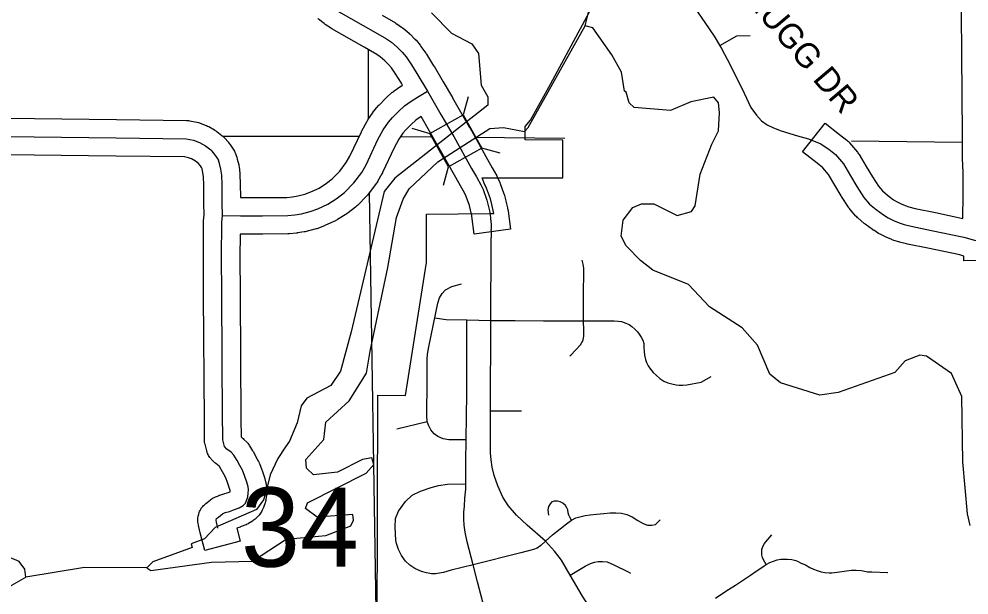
# Model space of a CAD drawing. Extents: x -1403959 to 81668, y -1400582 to 11018.
# Drawn here: x 6553.7 to 6704.7, y 9533.5 to 9625 of the extents above; entities that cross this region are included whole.
import ezdxf

# ---------------------------------------------------------------- set-up
doc = ezdxf.new("R2010")
doc.units = 0
for name, color, linetype in [('tdCiCoBndryTxt', 7, 'Continuous'), ('tdCiMapFrame', 7, 'Continuous'), ('tdCiRRCL', 7, 'Continuous'), ('tdCiSecText', 7, 'Continuous'), ('tdCiSectLine', 7, 'Continuous'), ('tdCiSectNmbr', 7, 'Continuous'), ('tdCiSectTwpRng', 7, 'Continuous'), ('tdCoCityStreetMajor', 7, 'Continuous'), ('tdCoSectLinePart', 7, 'Continuous'), ('tdCoSectNmbr', 7, 'Continuous'), ('tdCoSurfBitum', 7, 'Continuous'), ('tdCoSurfConc', 7, 'Continuous')]:
    doc.layers.add(name, color=color, linetype=linetype)

msp = doc.modelspace()

# ---------------------------------------------------------------- linework, layer by layer
at = {"layer": 'tdCiCoBndryTxt'}
for points in [[(6573.58, 9659.22), (6580.5, 9654.2), (6587.73, 9648.56), (6590.52, 9646.36), (6591.64, 9645.29), (6592.86, 9643.99), (6593.47, 9643.24), (6594.42, 9641.88), (6597.1, 9637), (6598.42, 9634.52), (6600.71, 9630.29), (6601.51, 9629.09), (6602.35, 9628.07), (6603.17, 9627.26), (6604.07, 9626.54), (6604.88, 9625.97), (6610, 9623.08), (6612.13, 9621.86), (6612.91, 9621.33), (6613.84, 9620.53), (6614.63, 9619.76), (6615.24, 9619.02), (6616.01, 9617.9), (6616.12, 9617.73)], [(6616.12, 9617.73), (6616.98, 9616.33), (6618.65, 9613.55), (6620.79, 9609.85)], [(6596.44, 9593.77), (6597.55, 9593.89), (6598.64, 9594.05), (6600.02, 9594.41), (6601.24, 9594.87), (6602.82, 9595.6), (6604.28, 9596.53), (6605.45, 9597.44), (6606.94, 9598.96), (6608.19, 9600.62), (6608.89, 9601.87), (6610.78, 9605.85), (6611.62, 9607.39), (6612.44, 9608.64), (6613.1, 9609.39), (6614.02, 9610.34), (6615, 9611.22), (6616.06, 9611.95), (6617.07, 9612.62), (6618.65, 9613.55)], [(6620.79, 9609.85), (6622.83, 9606.33), (6625.67, 9601.27), (6626.42, 9599.95), (6627.14, 9598.68), (6627.48, 9597.9)], [(6517.73, 9605.11), (6518.34, 9605.81), (6519.44, 9606.39), (6520.15, 9606.57), (6523.67, 9606.48), (6537.22, 9606.42), (6547.41, 9606.41), (6569.17, 9606.13), (6580.29, 9606), (6581.48, 9605.78), (6582.42, 9605.4), (6583.36, 9604.86), (6584.2, 9604.22), (6584.4, 9603.99)], [(6586.1, 9559.17), (6586.1, 9559.19), (6586.09, 9561.36), (6585.96, 9581.17), (6585.96, 9581.22), (6585.96, 9581.4), (6585.96, 9581.45), (6585.92, 9587.18), (6585.96, 9592.68), (6586.06, 9593.81), (6586.02, 9595.77), (6585.99, 9598.72), (6585.94, 9600.18), (6585.82, 9601.17), (6585.6, 9602.05), (6585.36, 9602.73), (6584.85, 9603.49), (6584.4, 9603.99)], [(6682.36, 9604.4), (6682.43, 9604.35)], [(6682.43, 9604.35), (6683.52, 9603.49), (6684.76, 9602), (6685.9, 9600.1), (6686.91, 9598.4), (6688.01, 9596.68), (6688.93, 9595.62), (6689.96, 9594.75), (6691.12, 9593.9), (6691.89, 9593.42), (6692.72, 9593.01), (6693.61, 9592.62), (6694.4, 9592.39), (6695.53, 9592.1), (6698.79, 9591.43), (6703.91, 9590.34), (6705.61, 9589.9), (6706.71, 9589.6)], [(6627.48, 9597.9), (6628.08, 9596.25), (6628.3, 9595.4), (6628.55, 9594.34), (6628.58, 9594.09)], [(6586.06, 9593.81), (6588.94, 9593.74), (6592.43, 9593.72), (6596.44, 9593.77)]]:
    msp.add_lwpolyline(points, dxfattribs=at)
at = {"layer": 'tdCiMapFrame'}
msp.add_lwpolyline([(6585.35, 9544.13), (6585.1, 9545.07), (6585.05, 9545.39), (6585.11, 9545.67), (6585.43, 9545.89), (6586.05, 9546.41), (6586.49, 9546.59), (6587.17, 9546.79), (6587.98, 9547.06), (6588.7, 9547.34), (6589.34, 9547.73), (6589.7, 9548.1), (6589.89, 9548.53), (6590.09, 9549.1), (6590.16, 9549.68), (6590.2, 9550.19), (6590.12, 9550.69), (6589.92, 9551.42), (6589.61, 9552.35), (6589.23, 9553.35), (6588.83, 9554.09), (6588.38, 9554.89), (6587.89, 9555.71), (6587.43, 9556.17), (6586.78, 9556.67), (6586.37, 9557.1), (6586.11, 9558.14), (6586.1, 9559.17)], dxfattribs=at)
at = {"layer": 'tdCiRRCL'}
msp.add_lwpolyline([(6610.67, 9527.64), (6610.74, 9565.24), (6615.15, 9565.22), (6618.51, 9586.35), (6618.52, 9594.01), (6628.58, 9594.09), (6629.19, 9594.1), (6628.89, 9595.54), (6628.66, 9596.42), (6628.04, 9598.12), (6627.68, 9598.95), (6627.32, 9599.78), (6640.18, 9599.76), (6640.17, 9605.79), (6634.18, 9605.8), (6634.18, 9607.92), (6635.02, 9608.92), (6638.23, 9614.65), (6644.75, 9626.86)], dxfattribs=at)
at = {"layer": 'tdCiSecText'}
for points in [[(6625.13, 9612.64), (6624.33, 9609.79), (6627.29, 9604.51)], [(6616.14, 9607.65), (6619.05, 9606.83), (6624.33, 9609.79)], [(6621.19, 9598.64), (6622.01, 9601.55), (6619.05, 9606.83)], [(6630.2, 9603.69), (6627.29, 9604.51), (6622.01, 9601.55)]]:
    msp.add_lwpolyline(points, dxfattribs=at)
at = {"layer": 'tdCiSectLine'}
for points in [[(6706.07, 9586.67), (6703.92, 9586.61), (6703.9, 9587.35), (6703.25, 9587.52), (6698.2, 9588.59), (6694.94, 9589.26), (6694.8, 9589.29), (6693.68, 9589.58), (6693.65, 9589.59), (6693.59, 9589.61), (6692.8, 9589.84), (6692.68, 9589.88), (6692.5, 9589.94), (6692.45, 9589.96), (6691.57, 9590.35), (6691.45, 9590.4), (6690.62, 9590.81), (6690.61, 9590.81), (6690.44, 9590.9), (6690.35, 9590.96), (6689.58, 9591.44), (6689.51, 9591.49), (6689.4, 9591.56), (6688.24, 9592.41), (6688.19, 9592.45), (6688.08, 9592.54), (6687.06, 9593.41), (6687.02, 9593.44), (6686.88, 9593.57), (6686.75, 9593.71), (6686.75, 9593.71), (6685.82, 9594.77), (6685.71, 9594.92), (6685.59, 9595.07), (6685.56, 9595.12), (6684.46, 9596.84), (6684.41, 9596.93), (6683.41, 9598.62), (6682.39, 9600.31), (6681.49, 9601.39), (6680.57, 9602.12), (6678.29, 9603.91), (6681.88, 9608.47), (6684.16, 9606.68), (6685.32, 9605.77), (6685.44, 9605.67), (6685.58, 9605.54), (6685.71, 9605.4), (6685.76, 9605.34), (6686.99, 9603.85), (6687.06, 9603.76), (6687.17, 9603.61), (6687.25, 9603.49), (6688.39, 9601.6), (6688.4, 9601.58), (6689.38, 9599.92), (6690.34, 9598.43), (6690.98, 9597.69), (6691.76, 9597.03), (6692.75, 9596.3), (6693.3, 9595.96), (6693.94, 9595.65), (6694.6, 9595.36), (6695.18, 9595.19), (6696.18, 9594.93), (6699.38, 9594.27), (6699.39, 9594.27), (6703.77, 9593.34), (6703.8, 9597.06), (6703.8, 9600.16), (6703.73, 9602.21), (6703.72, 9602.3), (6703.7, 9606.54), (6702.89, 9703.36)], [(6611.44, 9625.6), (6613.58, 9624.38), (6613.58, 9624.37), (6613.75, 9624.27), (6613.77, 9624.26), (6614.54, 9623.73), (6614.67, 9623.63), (6614.79, 9623.54), (6615.72, 9622.75), (6615.76, 9622.72), (6615.88, 9622.61), (6616.66, 9621.83), (6616.68, 9621.81), (6616.81, 9621.67), (6616.89, 9621.59), (6617.49, 9620.85), (6617.54, 9620.78), (6617.62, 9620.67), (6618.39, 9619.56), (6618.42, 9619.52), (6618.48, 9619.42), (6619.45, 9617.84), (6619.46, 9617.83), (6619.66, 9617.5), (6619.69, 9617.52), (6619.7, 9617.5), (6619.71, 9617.51), (6621.15, 9615.02), (6622.64, 9612.56), (6622.61, 9612.55), (6622.63, 9612.52), (6622.61, 9612.51), (6625.34, 9607.78), (6625.35, 9607.78), (6625.36, 9607.75), (6628.2, 9602.69), (6628.94, 9601.38), (6629.66, 9600.12), (6629.74, 9599.96), (6629.8, 9599.84), (6630.14, 9599.05), (6630.16, 9599.01), (6630.21, 9598.89), (6630.81, 9597.24), (6630.83, 9597.18), (6630.89, 9597), (6630.9, 9596.96), (6631.11, 9596.11), (6631.13, 9596.05), (6631.37, 9594.99), (6631.39, 9594.9), (6631.42, 9594.73), (6631.45, 9594.49), (6631.84, 9591.61), (6626.09, 9590.83), (6625.7, 9593.7), (6625.69, 9593.81), (6625.48, 9594.71), (6625.31, 9595.39), (6624.78, 9596.82), (6624.54, 9597.38), (6623.9, 9598.51), (6623.89, 9598.52), (6623.15, 9599.84), (6623.14, 9599.85), (6620.31, 9604.89), (6617.64, 9609.51), (6616.79, 9608.93), (6616.04, 9608.25), (6615.23, 9607.42), (6614.75, 9606.87), (6614.11, 9605.9), (6613.37, 9604.53), (6611.51, 9600.62), (6611.49, 9600.58), (6611.42, 9600.44), (6610.71, 9599.19), (6610.7, 9599.17), (6610.6, 9599.01), (6610.51, 9598.88), (6609.26, 9597.22), (6609.24, 9597.19), (6609.12, 9597.04), (6609.01, 9596.92), (6607.52, 9595.41), (6607.5, 9595.39), (6607.36, 9595.26), (6607.23, 9595.14), (6606.05, 9594.23), (6606.04, 9594.23), (6605.89, 9594.12), (6605.84, 9594.08), (6604.37, 9593.15), (6604.27, 9593.09), (6604.1, 9593), (6604.03, 9592.96), (6602.46, 9592.24), (6602.35, 9592.19), (6602.27, 9592.16), (6601.06, 9591.7), (6600.96, 9591.66), (6600.77, 9591.61), (6600.75, 9591.6), (6599.37, 9591.24), (6599.21, 9591.2), (6599.07, 9591.18), (6597.98, 9591.02), (6597.93, 9591.01), (6597.84, 9591), (6596.73, 9590.89), (6596.63, 9590.88), (6596.47, 9590.87), (6592.47, 9590.82), (6592.43, 9590.82), (6592.42, 9590.82), (6588.93, 9590.83), (6588.86, 9590.84), (6588.85, 9590.84), (6588.83, 9587.18), (6588.86, 9581.42), (6588.86, 9581.4), (6588.86, 9581.18), (6588.99, 9561.37), (6588.99, 9561.37), (6589.01, 9558.61), (6589.21, 9558.46), (6589.34, 9558.35), (6589.48, 9558.22), (6589.94, 9557.76), (6590.07, 9557.62), (6590.19, 9557.47), (6590.3, 9557.32), (6590.37, 9557.21), (6590.86, 9556.4), (6590.9, 9556.34), (6590.92, 9556.3), (6591.37, 9555.5), (6591.39, 9555.46), (6591.78, 9554.73), (6591.83, 9554.64), (6591.91, 9554.46), (6591.94, 9554.39), (6592.32, 9553.38), (6592.36, 9553.28), (6592.36, 9553.27), (6592.67, 9552.35), (6592.72, 9552.19), (6592.92, 9551.46), (6592.93, 9551.44), (6592.97, 9551.25), (6592.99, 9551.11), (6593.07, 9550.62), (6593.07, 9550.57), (6593.09, 9550.38), (6593.1, 9550.19), (6593.09, 9550), (6593.09, 9549.99), (6593.06, 9549.47), (6593.04, 9549.31), (6592.97, 9548.74), (6592.96, 9548.72), (6592.93, 9548.54), (6592.89, 9548.35), (6592.84, 9548.17), (6592.83, 9548.15), (6592.63, 9547.57), (6592.57, 9547.42), (6592.56, 9547.39), (6592.37, 9546.96), (6592.31, 9546.81), (6592.22, 9546.64), (6592.12, 9546.48), (6592, 9546.33), (6591.88, 9546.18), (6591.75, 9546.04), (6591.39, 9545.68), (6591.25, 9545.55), (6591.1, 9545.43), (6590.95, 9545.32), (6590.83, 9545.24), (6590.19, 9544.86), (6590.15, 9544.83), (6589.98, 9544.74), (6589.81, 9544.66), (6589.77, 9544.65), (6589.05, 9544.36), (6588.91, 9544.31), (6588.89, 9544.3), (6588.35, 9544.13), (6588.89, 9542.06), (6583.28, 9540.59), (6582.54, 9543.39), (6582.3, 9544.34), (6582.26, 9544.51), (6582.24, 9544.58), (6582.19, 9544.9), (6582.17, 9545.01), (6582.15, 9545.2), (6582.15, 9545.39), (6582.15, 9545.58), (6582.17, 9545.77), (6582.2, 9545.96), (6582.22, 9546.05), (6582.29, 9546.33), (6582.31, 9546.42), (6582.37, 9546.6), (6582.43, 9546.78), (6582.51, 9546.95), (6582.6, 9547.12), (6582.7, 9547.28), (6582.81, 9547.43), (6582.93, 9547.58), (6583.06, 9547.72), (6583.2, 9547.85), (6583.35, 9547.97), (6583.44, 9548.04), (6583.65, 9548.19), (6584.18, 9548.63), (6584.28, 9548.71), (6584.44, 9548.82), (6584.6, 9548.92), (6584.76, 9549.01), (6584.94, 9549.09), (6584.97, 9549.1), (6585.41, 9549.28), (6585.56, 9549.34), (6585.66, 9549.37), (6586.3, 9549.56), (6586.99, 9549.79), (6587.26, 9549.9), (6587.27, 9549.97), (6587.28, 9550.08), (6587.28, 9550.09), (6587.15, 9550.57), (6586.88, 9551.36), (6586.58, 9552.14), (6586.29, 9552.69), (6585.87, 9553.43), (6585.59, 9553.9), (6585.51, 9553.98), (6585, 9554.38), (6584.87, 9554.49), (6584.73, 9554.62), (6584.68, 9554.66), (6584.27, 9555.09), (6584.19, 9555.19), (6584.07, 9555.33), (6583.96, 9555.49), (6583.86, 9555.65), (6583.77, 9555.82), (6583.69, 9555.99), (6583.62, 9556.17), (6583.57, 9556.35), (6583.55, 9556.4), (6583.29, 9557.44), (6583.26, 9557.58), (6583.23, 9557.76), (6583.21, 9557.95), (6583.21, 9558.13), (6583.19, 9561.34), (6583.05, 9581.15), (6583.05, 9581.17), (6583.05, 9581.39), (6583.02, 9587.16), (6583.02, 9587.18), (6583.02, 9587.2), (6583.05, 9592.7), (6583.06, 9592.87), (6583.07, 9592.96), (6583.16, 9593.92), (6583.12, 9595.71), (6583.12, 9595.74), (6583.09, 9598.66), (6583.05, 9599.95), (6582.96, 9600.64), (6582.82, 9601.21), (6582.75, 9601.41), (6582.55, 9601.71), (6582.21, 9602.09), (6581.75, 9602.44), (6581.16, 9602.78), (6580.67, 9602.98), (6580, 9603.1), (6569.13, 9603.23), (6569.13, 9603.23), (6547.39, 9603.51)], [(6547.45, 9609.31), (6569.2, 9609.03), (6580.32, 9608.9), (6580.48, 9608.9), (6580.67, 9608.88), (6580.83, 9608.85), (6582.02, 9608.63), (6582.04, 9608.62), (6582.23, 9608.58), (6582.41, 9608.52), (6582.54, 9608.48), (6583.48, 9608.1), (6583.53, 9608.08), (6583.7, 9608.01), (6583.87, 9607.92), (6584.81, 9607.38), (6584.82, 9607.37), (6584.98, 9607.27), (6585.13, 9607.16), (6585.14, 9607.16), (6585.97, 9606.52), (6586.11, 9606.4), (6586.25, 9606.27), (6586.36, 9606.15), (6587.01, 9605.43), (6587.03, 9605.41), (6587.15, 9605.26), (6587.25, 9605.11), (6587.76, 9604.35), (6587.77, 9604.35), (6587.87, 9604.18), (6587.96, 9604.02), (6588.04, 9603.84), (6588.08, 9603.73), (6588.33, 9603.04), (6588.35, 9602.99), (6588.41, 9602.8), (6588.42, 9602.74), (6588.64, 9601.86), (6588.67, 9601.74), (6588.7, 9601.55), (6588.7, 9601.53), (6588.82, 9600.54), (6588.84, 9600.37), (6588.84, 9600.27), (6588.89, 9598.82), (6588.89, 9598.75), (6588.91, 9596.64), (6588.99, 9596.64), (6592.42, 9596.63), (6596.27, 9596.67), (6597.19, 9596.77), (6598.06, 9596.9), (6599.14, 9597.18), (6600.12, 9597.55), (6601.42, 9598.15), (6602.61, 9598.91), (6603.52, 9599.61), (6604.73, 9600.85), (6605.75, 9602.21), (6606.32, 9603.21), (6608.16, 9607.09), (6608.18, 9607.13), (6608.23, 9607.23), (6609.07, 9608.78), (6609.11, 9608.84), (6609.19, 9608.98), (6610.01, 9610.23), (6610.02, 9610.25), (6610.13, 9610.41), (6610.26, 9610.55), (6610.27, 9610.57), (6610.93, 9611.32), (6611.01, 9611.4), (6611.92, 9612.35), (6611.97, 9612.39), (6612.08, 9612.5), (6613.06, 9613.38), (6613.09, 9613.4), (6613.23, 9613.52), (6613.36, 9613.62), (6614.42, 9614.34), (6614.45, 9614.36), (6614.46, 9614.36), (6614.68, 9614.51), (6614.5, 9614.82), (6613.58, 9616.32), (6612.91, 9617.27), (6612.48, 9617.8), (6611.89, 9618.39), (6611.15, 9619.02), (6610.59, 9619.39), (6608.56, 9620.56), (6603.45, 9623.44), (6603.43, 9623.46), (6603.27, 9623.56), (6603.23, 9623.59), (6602.41, 9624.15), (6602.3, 9624.23), (6602.24, 9624.28), (6601.34, 9625.01), (6601.26, 9625.08)]]:
    msp.add_lwpolyline(points, dxfattribs=at)
at = {"layer": 'tdCiSectNmbr'}
msp.add_lwpolyline([(6644.37, 9531.72), (6643.86, 9532.43), (6643.31, 9533.31), (6641.35, 9536.66), (6639.96, 9539.04), (6638.83, 9540.49), (6637.41, 9542.06), (6634.5, 9544.62), (6632.79, 9546.21), (6631.47, 9547.73), (6630.64, 9549.07), (6629.81, 9550.83), (6629.23, 9552.48), (6628.94, 9553.79), (6628.79, 9554.95), (6628.69, 9556.1), (6628.65, 9559.75), (6628.66, 9562.74), (6628.73, 9577.13), (6628.79, 9589.35), (6628.81, 9591.2), (6628.8, 9591.55)], dxfattribs=at)
at = {"layer": 'tdCiSectTwpRng'}
for points in [[(6658.82, 9630.13), (6660.49, 9627.7), (6662.73, 9624.45), (6664.22, 9622.31), (6665.4, 9620.32), (6666.79, 9617.75), (6669.01, 9613.23), (6670.07, 9610.95), (6670.96, 9609.73), (6671.77, 9608.82), (6672.66, 9608.18), (6673.65, 9607.7), (6674.87, 9607.25), (6677.47, 9606.44), (6679.23, 9606), (6681.19, 9605.19), (6682.34, 9604.41), (6682.36, 9604.4)], [(6665.11, 9620.8), (6667.84, 9622.32), (6669.92, 9622.41)], [(6628.58, 9594.09), (6628.66, 9593.5)], [(6628.66, 9593.5), (6628.68, 9593.32), (6628.78, 9592.38), (6628.8, 9591.55)], [(6628.8, 9591.55), (6628.8, 9591.55)], [(6643.47, 9577.05), (6643.47, 9580.79), (6643.49, 9585.44), (6643.42, 9586.07), (6643.26, 9586.7)], [(6624.79, 9558.17), (6622.03, 9558.17), (6621.17, 9558.33), (6620.3, 9558.67), (6619.71, 9559.13), (6619.2, 9559.75), (6618.83, 9560.46), (6618.61, 9561.08), (6618.53, 9561.99), (6618.6, 9567.44), (6618.61, 9570.97), (6618.66, 9571.77), (6618.87, 9572.95), (6620.3, 9579.86), (6620.57, 9580.74), (6621, 9581.39), (6621.51, 9581.96), (6622.51, 9582.5), (6624.05, 9582.93)], [(6619.82, 9577.56), (6621.6, 9577.26), (6624.88, 9577.21), (6628.73, 9577.13), (6632.57, 9577.11), (6637.09, 9577.06), (6643.47, 9577.05), (6647.69, 9577.05), (6648.34, 9577.05), (6648.95, 9577.01), (6649.5, 9576.93), (6650.19, 9576.7), (6650.72, 9576.46), (6651.15, 9576.14), (6651.6, 9575.75), (6652.01, 9575.29), (6652.3, 9574.93), (6652.63, 9574.47), (6652.89, 9573.98), (6653.02, 9573.45), (6653.03, 9572.84), (6653.08, 9572.17), (6653.16, 9571.6), (6653.32, 9570.92), (6653.49, 9570.45), (6653.75, 9569.91), (6654.12, 9569.37), (6654.51, 9568.87), (6655, 9568.41), (6655.61, 9567.89), (6656.2, 9567.5), (6656.88, 9567.22), (6657.51, 9567.03), (6658.16, 9566.88), (6658.68, 9566.82), (6659.26, 9566.82), (6659.87, 9566.89), (6662.18, 9567.32), (6663.72, 9568.24)], [(6628.67, 9527.26), (6628.18, 9529.25), (6627.49, 9532.17), (6626.6, 9535.6), (6625.93, 9538.31), (6624.97, 9541.95), (6624.63, 9543.49), (6624.49, 9544.59), (6624.42, 9545.56), (6624.42, 9546.66), (6624.51, 9547.64), (6624.61, 9548.9), (6624.73, 9550.29), (6624.73, 9551.15), (6624.75, 9554.68), (6624.88, 9565.47), (6624.88, 9577.21)], [(6641.42, 9571.63), (6643, 9573.24), (6643.39, 9573.97), (6643.49, 9574.7), (6643.49, 9575.54), (6643.47, 9577.04)], [(6641.27, 9571.48), (6641.42, 9571.63)], [(6628.66, 9562.74), (6633.6, 9562.78)], [(6613.79, 9559.91), (6618.6, 9561.08)], [(6637.41, 9542.06), (6636.68, 9541.38), (6636.11, 9540.93), (6635.5, 9540.71), (6633.47, 9540.18), (6625.93, 9538.31), (6622.4, 9537.46), (6621.18, 9537.1), (6620.57, 9536.96), (6619.9, 9536.89), (6619.3, 9536.87), (6618.48, 9537), (6617.71, 9537.22), (6616.64, 9537.73), (6615.83, 9538.23), (6615.18, 9538.86), (6614.53, 9539.8), (6614.02, 9540.73), (6613.7, 9541.66), (6613.6, 9542.23), (6613.51, 9544.28), (6613.56, 9545.64), (6614.06, 9546.8), (6615.14, 9548.35), (6616.23, 9549.36), (6617.52, 9550.02), (6619.24, 9550.6), (6620.41, 9550.88), (6621.82, 9551.1), (6624.73, 9551.15)], [(6641.57, 9545.39), (6641.34, 9545.78), (6641.13, 9546.18), (6641.01, 9546.56), (6640.95, 9547.02), (6640.81, 9547.37), (6640.59, 9547.74), (6640.19, 9548.07), (6639.72, 9548.3), (6639.3, 9548.4), (6638.79, 9548.4), (6638.44, 9548.33), (6638.16, 9548.01), (6637.91, 9547.55), (6637.79, 9547.05), (6637.82, 9546.54), (6637.9, 9546.2)], [(6637.41, 9542.06), (6638.52, 9543.07), (6639.73, 9543.99), (6640.77, 9544.79), (6641.57, 9545.39), (6642.25, 9545.74), (6642.87, 9545.92), (6643.74, 9546.12), (6644.5, 9546.25), (6645.52, 9546.37), (6646.69, 9546.46), (6647.7, 9546.53), (6648.58, 9546.56), (6649.49, 9546.52), (6650.33, 9546.29), (6651.19, 9545.93), (6652.11, 9545.34), (6652.91, 9544.84), (6653.6, 9544.59), (6654.31, 9544.59), (6654.88, 9544.7), (6655.66, 9545.46)], [(6672.48, 9538.35), (6672.07, 9539.08), (6671.9, 9539.48), (6671.81, 9539.86), (6671.79, 9540.22), (6671.81, 9540.71), (6671.94, 9541.22), (6672.2, 9541.69), (6672.42, 9541.94), (6673.4, 9543.06)], [(6641.35, 9536.66), (6643.71, 9538.06), (6644.58, 9538.53), (6645.19, 9538.73), (6645.8, 9538.84), (6646.46, 9538.84), (6647.19, 9538.76), (6648.28, 9538.29), (6650.56, 9537.16)], [(6664.43, 9533), (6665.93, 9533.99), (6666.52, 9534.38), (6667.62, 9535.09), (6669.98, 9536.66), (6670.9, 9537.28), (6671.65, 9537.79), (6672.15, 9538.13), (6672.48, 9538.35), (6673.09, 9538.67), (6673.65, 9538.89), (6674.23, 9539.07), (6674.82, 9539.2), (6675.34, 9539.22), (6675.88, 9539.2), (6676.59, 9539.13), (6677.19, 9538.98), (6677.49, 9538.87), (6678.06, 9538.58), (6678.72, 9538.27), (6679.43, 9537.89), (6680, 9537.6), (6680.57, 9537.4), (6681.21, 9537.18), (6681.83, 9537.05), (6682.5, 9537), (6682.93, 9537.02), (6683.76, 9537.11), (6684.51, 9537.25), (6685.28, 9537.36), (6686.05, 9537.47), (6686.79, 9537.47), (6687.58, 9537.42), (6687.92, 9537.36), (6688.61, 9537.18), (6689.26, 9537.16), (6691.79, 9537.06)], [(6650.56, 9537.16), (6650.92, 9536.98)], [(6691.79, 9537.06), (6691.82, 9537.06)]]:
    msp.add_lwpolyline(points, dxfattribs=at)
at = {"layer": 'tdCoCityStreetMajor'}
for points in [[(6609.28, 9609.16), (6609.3, 9620.06)], [(6586.09, 9606.38), (6607.79, 9606.38)], [(6614.4, 9606.33), (6619.44, 9606.28)], [(6626.14, 9606.22), (6640.51, 9606.08)], [(6686.04, 9605.64), (6703.67, 9605.46)], [(6610.55, 9527.64), (6609.42, 9597.47)]]:
    msp.add_lwpolyline(points, dxfattribs=at)
at = {"layer": 'tdCoSurfBitum'}
for points in [[(6619.29, 9625.97), (6622.49, 9622.76), (6625.7, 9621.07), (6626.76, 9619.54), (6627.21, 9614.5), (6628.27, 9612.67), (6628.27, 9611.3), (6613.44, 9599.73), (6611.75, 9597.59), (6606.51, 9575.32), (6604.82, 9569.06), (6603.29, 9566.78), (6599.47, 9564.8), (6598.55, 9563.58), (6597.93, 9560.84), (6596.7, 9557.94), (6596.09, 9557.02), (6594.87, 9555.19), (6593.64, 9552.6), (6593.02, 9550.01), (6592.56, 9548.64), (6591.49, 9547.11), (6584.92, 9544.23), (6583.23, 9542.4), (6581.1, 9541.64), (6581.25, 9541.03), (6574.98, 9538.75), (6574.06, 9537.84), (6574.67, 9537.38), (6584.3, 9538.73), (6590.86, 9538.87), (6596.21, 9542.37), (6602.48, 9542.96), (6606.45, 9544.48), (6606.91, 9545.4), (6606.76, 9546.31), (6601.11, 9545.87), (6599.28, 9547.25), (6599.59, 9548.16), (6608.91, 9552.87), (6610.13, 9554.24), (6609.83, 9555.31), (6608.3, 9555.01), (6604.33, 9553.04), (6600.51, 9552.59), (6599.44, 9553.66), (6599.29, 9555.03), (6602.2, 9558.23), (6602.51, 9560.98), (6606.19, 9564.33), (6608.94, 9568.75), (6609.56, 9572.26), (6612.34, 9585.53), (6613.73, 9593.47), (6614.8, 9596.37), (6615.72, 9598.04), (6620.31, 9602.31), (6628.57, 9607.63), (6630.71, 9607.78), (6634.06, 9607.16), (6634.68, 9607.77), (6643.72, 9623.93), (6644.49, 9627.14)], [(6704.94, 9544.56), (6704.48, 9546.4), (6703.74, 9554.64), (6703.61, 9565.02), (6701.93, 9568.69), (6697.97, 9571.45), (6696.9, 9571.6), (6694.61, 9570.69), (6692.93, 9568.86), (6683.91, 9565.68), (6681.01, 9565.23), (6674.75, 9567.22), (6673.07, 9568.6), (6671.1, 9573.19), (6668.66, 9575.94), (6663.48, 9579.31), (6660.12, 9582.83), (6654.48, 9585.13), (6652.5, 9586.66), (6650.21, 9588.96), (6649.45, 9590.49), (6649.76, 9593.08), (6651.29, 9595.06), (6652.67, 9595.67), (6654.65, 9595.66), (6658.32, 9593.82), (6660.61, 9594.43), (6661.22, 9595.34), (6661.99, 9600.38), (6663.84, 9605.11), (6664.91, 9607.24), (6665.07, 9610.14), (6664.92, 9611.67), (6664.16, 9612.59), (6660.49, 9611.83), (6657.28, 9610.47), (6651.48, 9610.94), (6650.72, 9611.7), (6650.26, 9613.38), (6649.96, 9613.54), (6649.51, 9616.59), (6647.98, 9619.34), (6644.94, 9623.62), (6643.72, 9623.93)], [(6552.22, 9534.84), (6554.82, 9536.36), (6554.67, 9537.58), (6553.76, 9538.8), (6548.27, 9541.1)], [(6574.06, 9537.84), (6564.14, 9537.86), (6554.82, 9536.36)]]:
    msp.add_lwpolyline(points, dxfattribs=at)

# ---------------------------------------------------------------- texts
at = {"layer": 'tdCoSectLinePart'}
msp.add_text('34', height=12.575, rotation=359.9906, dxfattribs=at).set_placement((6589.01, 9538))
at = {"layer": 'tdCoSectNmbr'}
msp.add_text('NW HUGG DR', height=3.869, rotation=310.2182, dxfattribs=at).set_placement((6662.31, 9636.03))
at = {"layer": 'tdCoSurfConc'}
msp.add_text('SAYLORVILLE', height=15.4765, rotation=311.9085, dxfattribs=at).set_placement((6475.82, 9571.11))

doc.saveas('drawing.dxf')
